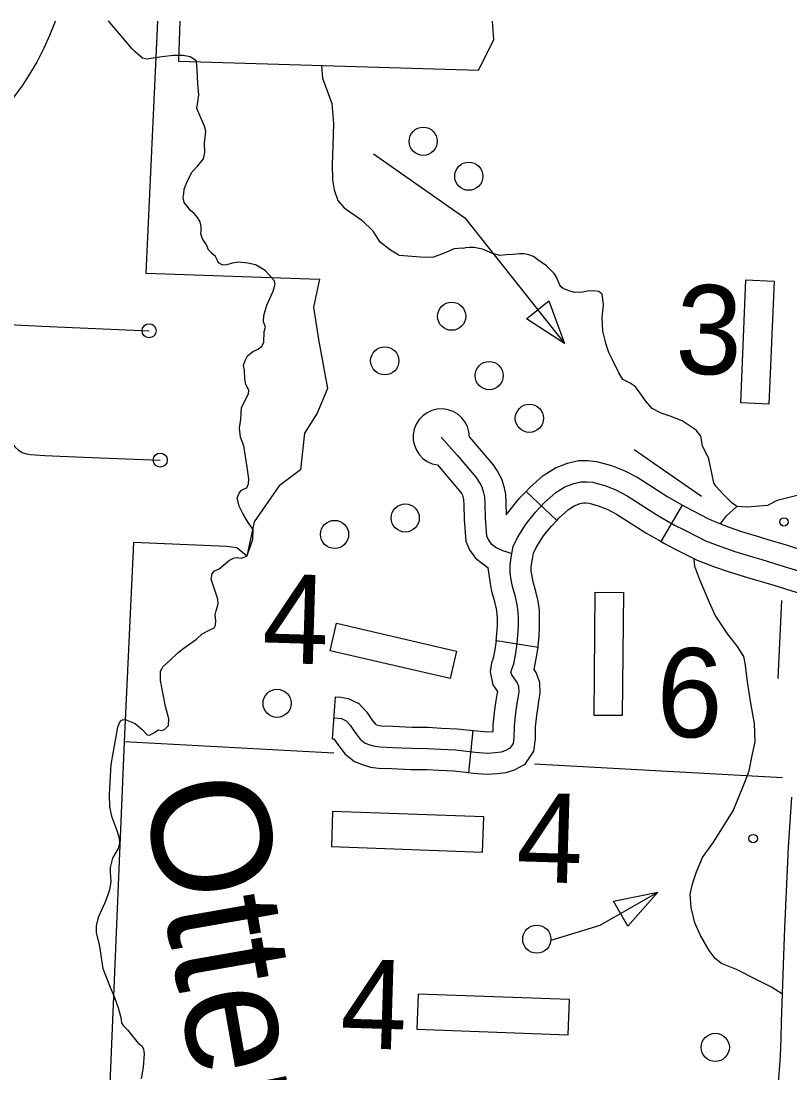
# Model space of a CAD drawing. Extents: x 653372 to 905732, y 627442 to 787275.
# Drawn here: x 690649 to 693379, y 783537 to 787275 of the extents above; entities that cross this region are included whole.
import ezdxf

# ---------------------------------------------------------------- set-up
doc = ezdxf.new("R2010")
doc.units = 0
for name, color, linetype in [('10', 7, 'Continuous'), ('21', 7, 'Continuous'), ('31', 7, 'Continuous'), ('32', 7, 'Continuous'), ('33', 7, 'Continuous'), ('35', 7, 'Continuous'), ('5', 7, 'Continuous'), ('56', 7, 'Continuous'), ('57', 7, 'Continuous'), ('6', 7, 'Continuous')]:
    doc.layers.add(name, color=color, linetype=linetype)

msp = doc.modelspace()

# ---------------------------------------------------------------- linework, layer by layer
at = {"layer": '10'}
msp.add_lwpolyline([(690769.4, 787274.7), (690767.2, 787267.6), (690749.8, 787223.6), (690729.5, 787178.2), (690705, 787129.1), (690682.6, 787091.5), (690651.9, 787044.5), (690619.9, 787000.7)], dxfattribs=at)
at = {"layer": '21'}
for p, q in [((691212.6, 787274.7), (691208.3, 787131.8)), ((692327.7, 787208.2), (692323.3, 787274.7)), ((692273.6, 787099.8), (692327.7, 787208.2)), ((691208.3, 787131.8), (692273.6, 787099.8))]:
    msp.add_line(p, q, dxfattribs=at)
at = {"layer": '31'}
for points in [[(693358.7, 783986.7), (693360.8, 784051.6), (693374.2, 784339.4), (693385.6, 784516.3)], [(693335.8, 783461.2), (693337.2, 783484.8), (693345.3, 783596.8), (693348.1, 783659.5), (693349.8, 783717.8), (693358.7, 783986.7)]]:
    msp.add_lwpolyline(points, dxfattribs=at)
at = {"layer": '32'}
for p, q in [((692550.9, 785500.1), (692442.1, 785603.3)), ((692921.4, 785424.8), (692997.3, 785554.2)), ((692484.9, 785048.4), (692336.7, 785071.8)), ((691755.2, 784724.1), (691765.6, 784873.7)), ((692238.6, 784604.2), (692254.6, 784753.3))]:
    msp.add_line(p, q, dxfattribs=at)
for points in [[(692141, 785796.3), (692197, 785731.5), (692264.4, 785652.3), (692277.2, 785634.1), (692285.6, 785619), (692290.3, 785602.5), (692294.2, 785583.8), (692295.7, 785558.3), (692297.1, 785507.7), (692301.9, 785445.2), (692307.5, 785432.4), (692317.5, 785418), (692335.6, 785404.1), (692358.3, 785393.8), (692377.4, 785387.3), (692392.1, 785383.1)], [(692241, 785795.5), (692323.7, 785698.3), (692340.7, 785674.1), (692355.4, 785648), (692363.2, 785620.5), (692368.8, 785593.7), (692370.6, 785561.5), (692371.8, 785520.1)], [(692442.1, 785603.3), (692455.3, 785617.2), (692502.4, 785659.8), (692546.5, 785686.6), (692589.1, 785703.4), (692628.1, 785712.5), (692661.2, 785712.7), (692692.7, 785709.5), (692714.4, 785703.7), (692745.4, 785695.2), (692792.6, 785676.9), (692839.4, 785652.2), (692946, 785584.3), (692997.3, 785554.2)], [(692127.7, 785697.2), (692205, 785606.3), (692213.6, 785594.1), (692215.9, 785590), (692217.5, 785584.6), (692219.7, 785574), (692220.7, 785555), (692222.2, 785503.8), (692228.1, 785426.9), (692241.6, 785395.8), (692262.5, 785365.7), (692307.1, 785331.4)], [(692391.2, 784951.7), (692388, 784960), (692391.3, 784971.8), (692398.5, 784990.8), (692404.6, 785021.1), (692411.1, 785061.8), (692413.5, 785092.9), (692415.2, 785124), (692415.2, 785150), (692414.4, 785174.5), (692410.8, 785199.9), (692404.2, 785229), (692394.1, 785265), (692389.7, 785288.9), (692385.9, 785312.7), (692385.1, 785332.8), (692385.3, 785343.8), (692392.1, 785383.1), (692396.9, 785407.4), (692412, 785439.4), (692442.4, 785488.3), (692475.6, 785529.6), (692507.8, 785563.5), (692547.4, 785599.5), (692580, 785619.2), (692611.5, 785631.6), (692636.9, 785637.5), (692657.7, 785637.7), (692679.2, 785635.5), (692694.6, 785631.3), (692721.9, 785623.8), (692761.5, 785608.5), (692801.7, 785587.3), (692906.9, 785520.3), (692969.6, 785483.5), (693003.3, 785466.2), (693054.4, 785440.1), (693079.3, 785428.2), (693133.6, 785407.3), (693183.6, 785389.5), (693237.8, 785373.2), (693279, 785360.8), (693343.7, 785341.6), (693456.2, 785307)], [(692371.8, 785520.1), (692419, 785579), (692442.1, 785603.3)], [(692550.9, 785500.1), (692560.2, 785509.8), (692592.5, 785539.1), (692613.4, 785551.8), (692633.9, 785559.8), (692645.7, 785562.6), (692654.2, 785562.6), (692665.6, 785561.5), (692674.9, 785559), (692698.3, 785552.5), (692730.3, 785540.2), (692763.9, 785522.4), (692867.8, 785456.3), (692921.4, 785424.8)], [(692997.3, 785554.2), (693005.8, 785549.2), (693037.5, 785532.9), (693087.6, 785507.4), (693109, 785497.2), (693159.7, 785477.6), (693207, 785460.7), (693259.4, 785445), (693300.5, 785432.7), (693365.4, 785413.4), (693429.1, 785393.8)], [(692484.9, 785048.4), (692485.6, 785053), (692488.3, 785087.9), (692490.1, 785121.9), (692490.2, 785151.1), (692489.3, 785181.1), (692484.6, 785213.5), (692477, 785247.3), (692467.3, 785282), (692463.6, 785301.6), (692460.7, 785320.2), (692460.1, 785333.5), (692460.2, 785336.4), (692465.9, 785369.4), (692468.7, 785383.8), (692478, 785403.5), (692503.7, 785444.8), (692532.1, 785480.2), (692550.9, 785500.1)], [(692921.4, 785424.8), (692933.5, 785417.8), (692969.1, 785399.4), (693021.3, 785372.8), (693049.6, 785359.3), (693107.5, 785337), (693160.2, 785318.2), (693216.3, 785301.3), (693257.6, 785288.9), (693322, 785269.8), (693424.2, 785238.4)], [(692336.5, 785070.5), (692338.6, 785097.8), (692340.2, 785126.1), (692340.2, 785148.9), (692339.6, 785167.9), (692336.9, 785186.2), (692331.5, 785210.7), (692321, 785247.9), (692315.7, 785276.1), (692307.1, 785331.4)], [(692254.6, 784753.3), (692268.1, 784751.9), (692305.7, 784748.7), (692325.5, 784749.8), (692325.5, 784773.6), (692331.1, 784827.3), (692336.5, 784860.6), (692339.5, 784881.6), (692341.4, 784892.7), (692324.9, 784915.4), (692315.7, 784962.5), (692320, 784995.3), (692326.2, 785011.7), (692330.8, 785034.4), (692336.7, 785071.8)], [(692238.6, 784604.2), (692253.8, 784602.6), (692303.6, 784598.4), (692339.5, 784600.4), (692371.1, 784604.5), (692400.5, 784614), (692438.6, 784634.1), (692470.3, 784680.1), (692475.4, 784722.3), (692475.5, 784765.6), (692479.9, 784807.6), (692484.7, 784838), (692487.7, 784858.3), (692492.4, 784886.1), (692491.1, 784924), (692477.9, 784960.2), (692470.8, 784969.9), (692478.5, 785007.8), (692484.9, 785048.4)], [(691760.4, 784798.9), (691775.2, 784797.9), (691787, 784795.7), (691803.3, 784788.1), (691817.1, 784772.9), (691834.1, 784747.5), (691853.5, 784722.6), (691870.2, 784709.1), (691887.2, 784702.7), (691904.8, 784697.4), (691924.3, 784695), (691967.5, 784693.7), (692034.9, 784690.5), (692092.3, 784690), (692137.8, 784687.4), (692191.6, 784684.6), (692260.9, 784677.2), (692304.7, 784673.5), (692332.5, 784675.1), (692354.5, 784678), (692371.3, 784683.4), (692387.3, 784691.8), (692398.1, 784707.5), (692400.4, 784727), (692400.5, 784769.6), (692405.5, 784817.4), (692410.6, 784849.3), (692413.6, 784869.9), (692417.2, 784891.1), (692416.6, 784909.5), (692411.1, 784924.5), (692391.2, 784951.7)], [(691765.6, 784873.7), (691784.5, 784872.4), (691809.8, 784867.8), (691848.7, 784849.7), (691876.4, 784819.2), (691894.9, 784791.5), (691907.3, 784775.6), (691908, 784775), (691911.3, 784773.8), (691920.2, 784771.1), (691929.9, 784769.9), (691970.4, 784768.7), (692037, 784765.5), (692094.8, 784765), (692141.9, 784762.3), (692197.6, 784759.4), (692254.6, 784753.3)], [(691755.2, 784724.1), (691759.7, 784723.8), (691773.3, 784703.5), (691799.6, 784669.7), (691832.4, 784643.2), (691863.1, 784631.6), (691889.4, 784623.7), (691918.6, 784620.2), (691964.6, 784618.8), (692032.7, 784615.6), (692089.9, 784615), (692133.8, 784612.6), (692185.7, 784609.9), (692238.6, 784604.2)]]:
    msp.add_lwpolyline(points, dxfattribs=at)
msp.add_arc((692141, 785796.3), 100, 359.5321, 262.3455, dxfattribs=at)
at = {"layer": '33'}
for points in [[(690025.1, 786223.4), (690203.4, 786212.1), (690488.1, 786201.9), (690722.1, 786189.9), (691103.1, 786174.1)], [(690184.7, 785935.5), (690300.1, 785927.8), (690394.5, 785922.4), (690431.9, 785920.8), (690453.8, 785917.1), (690483.8, 785908.7), (690515.4, 785894.3), (690537.9, 785877.6), (690565.1, 785852.8), (690582.9, 785829.2), (690599.6, 785803.2), (690609.6, 785784.7), (690625.9, 785761.7), (690639, 785749.8), (690652.8, 785741.4), (690667.6, 785736.9), (690681.6, 785734.5), (690732.8, 785731), (690870.1, 785725.3), (691142.9, 785714.7)]]:
    msp.add_lwpolyline(points, dxfattribs=at)
for centre in [(691103.1, 786174.1), (691142.9, 785714.7)]:
    msp.add_circle(centre, 25, dxfattribs=at)
at = {"layer": '35'}
for points in [[(691042.9, 787175.8), (690963.6, 787269.6), (690958.5, 787274.7)], [(691263.1, 786590.8), (691250.7, 786600.9), (691238.5, 786616.8), (691228.2, 786629.8), (691223.9, 786647.4), (691226.3, 786662), (691227.7, 786677.5), (691239.3, 786706.7), (691256.8, 786738.3), (691276.9, 786760.1), (691296.2, 786784.9), (691300.7, 786807.1), (691299.8, 786840.3), (691304.9, 786883), (691299.7, 786901.6), (691286.9, 786930.3), (691273.3, 786963.8), (691276, 786988.1), (691279.6, 787012.3), (691276.9, 787051.3), (691274.6, 787103), (691271.5, 787132.3), (691262, 787139.4), (691248.6, 787147.6), (691224.4, 787152.3), (691188.4, 787152.4), (691149.3, 787147.7), (691109.4, 787141.3), (691096.7, 787138.7), (691080.2, 787143.1), (691053.4, 787165.2), (691042.9, 787175.8)], [(691715.8, 787116.6), (691719.3, 787072.1), (691752.7, 786981.5), (691758.3, 786911.2), (691755.9, 786831.4), (691754, 786765.6), (691755.2, 786711), (691760, 786674.8), (691773.5, 786637.4), (691796.1, 786611.4), (691858.7, 786566.9)], [(691450.9, 785616), (691456.2, 785630.5), (691457.7, 785648), (691451.2, 785689.1), (691439.8, 785764.9), (691428.1, 785795.5), (691424.2, 785827.7), (691429.1, 785859.7), (691431.3, 785900.6), (691445.8, 785930.3), (691456.1, 785950.5), (691457.5, 785963.1), (691446.4, 785982.9), (691443.1, 786002.5), (691442, 786032.7), (691438.7, 786051.3), (691444.1, 786068.7), (691453.3, 786085), (691472.3, 786101), (691490.1, 786108.2), (691504, 786119.5), (691511.3, 786132.9), (691511.4, 786171.3), (691516.8, 786186.7), (691509.6, 786206.4), (691510.2, 786227.8), (691521, 786264.5), (691544, 786314.5), (691550.6, 786339.6), (691547, 786352.4), (691530.1, 786373.3), (691516, 786388.4), (691481.5, 786407.9), (691453.5, 786414.6), (691421.4, 786417.5), (691398, 786414.3), (691379.3, 786408), (691364.7, 786407.5), (691350.3, 786415.7), (691346.7, 786423.6), (691339.3, 786437.5), (691325, 786449.6), (691325.1, 786451.6), (691314.7, 786461.6), (691307.4, 786479.4), (691292.5, 786501.2), (691287.2, 786518), (691288.5, 786530.6), (691288, 786544.2), (691284.6, 786560.9), (691276.3, 786575.7), (691263.1, 786590.8)], [(691991.5, 786441.2), (691984.2, 786445.8), (691960.4, 786460.8), (691923.9, 786489.1), (691899, 786528.4), (691858.7, 786566.9)], [(693109.4, 785633.9), (693090.7, 785719.4), (693068.4, 785765.1), (693063.4, 785799.6), (693046.3, 785820.3), (693021.9, 785837.6), (692996.3, 785853.8), (692954.2, 785870.4), (692922.5, 785880.9), (692889.9, 785898.4), (692865.8, 785925.2), (692845.4, 785955.4), (692829.5, 785976.1), (692812.1, 785988.4), (692800.4, 785993.5), (692786.4, 786001.1), (692771.7, 786025.2), (692748.8, 786070.9), (692736.6, 786097.3), (692726.2, 786125.5), (692714.6, 786173.2), (692711.9, 786220.7), (692717.4, 786266.7), (692713.5, 786295.9), (692712, 786303.6), (692700.4, 786313.5), (692681, 786316.4), (692659, 786315.3), (692644.1, 786311.6), (692615.6, 786310.1), (692593.9, 786315.5), (692574, 786323.8), (692567.1, 786330.5), (692562.6, 786336.6), (692556.4, 786349.8), (692550.9, 786361.8), (692541.9, 786378), (692514.3, 786404.4), (692484.1, 786426), (692468.5, 786437.7), (692452.1, 786444.1), (692435.6, 786447), (692419, 786447.5), (692396.4, 786445.2), (692371.5, 786444.2), (692349, 786441.3), (692322.5, 786449.2), (692287.5, 786463.9), (692269.2, 786468), (692257.4, 786469.5), (692240.9, 786470), (692227.2, 786468.7), (692218.8, 786466.5), (692215.7, 786467.8), (692186.6, 786465.1), (692151.8, 786449.6), (692112.9, 786436), (692082.6, 786434.5), (691991.5, 786441.2)], [(693446.8, 785604.1), (693409.7, 785590.3), (693334.5, 785571.3), (693299.6, 785553.5), (693225.9, 785547.4), (693190.5, 785549.5), (693173.1, 785563), (693142, 785593.6), (693115.6, 785621.6), (693109.4, 785633.9)], [(691024, 784790), (691053.9, 784778.4), (691078.5, 784757.2), (691096.5, 784738.1), (691106.2, 784736.9), (691123, 784747.1), (691136, 784756.4), (691145.6, 784753.2), (691157.4, 784756.8), (691172.5, 784771.9), (691173.2, 784795.3), (691161.8, 784839.4), (691144.1, 784931.5), (691144.2, 784964.6), (691153.4, 784980.9), (691176.5, 785002.6), (691206.5, 785030.9), (691231.4, 785049.7), (691271.2, 785077.7), (691292.3, 785097.5), (691319, 785111.3), (691333.8, 785118.6), (691338.9, 785128.2), (691340.4, 785143.7), (691338.1, 785164.3), (691341.4, 785178.8), (691349, 785203.2), (691347.6, 785220.8), (691332.4, 785267), (691323.4, 785291.6), (691326.9, 785310), (691335, 785320.5), (691352.7, 785328.7), (691374.7, 785346.6), (691388.7, 785358.8), (691402.6, 785366.2), (691414.3, 785367.8), (691429.8, 785366.4), (691450.6, 785372.7), (691463.2, 785408.2), (691471.7, 785433.3), (691472.8, 785467.3), (691455, 785493.2), (691437.4, 785522.9), (691423.7, 785550.6), (691415.8, 785580.1), (691423.1, 785597.4), (691430.2, 785606.9), (691441.1, 785612.4), (691450.9, 785616)], [(693132.2, 785488.2), (693153.8, 785516.5), (693190.5, 785549.5)], [(693353.1, 783817.2), (693314.2, 783841.9), (693262.3, 783867.2), (693189.4, 783904.3), (693136.7, 783926), (693113.6, 783943.9), (693092.5, 783972.3), (693061.6, 784025.4), (693041, 784070.5), (693028.4, 784124.6), (693025.1, 784171.5), (693032.7, 784208.6), (693047.9, 784251.3), (693069.3, 784302.3), (693107.6, 784356.8), (693177.3, 784468.5), (693212.3, 784551.8), (693221.3, 784576.4), (693234.9, 784610.7), (693245.4, 784664.8), (693255.7, 784713.4), (693253, 784778.7), (693240.9, 784851.3), (693229, 784927.1), (693221.3, 784985.4), (693215.1, 785016.4), (693192.5, 785052.6), (693158.3, 785096.3), (693114.1, 785163.5), (693094.1, 785208.4), (693059.8, 785289.2), (693041.1, 785335.9), (693039.5, 785364.1)], [(691024, 784790), (691009.5, 784791.4), (691000.6, 784786.8), (690991.2, 784765.7), (690967.4, 784633.3), (690961.3, 784526.2), (690962.9, 784481.8), (690969.8, 784449.1), (690987, 784401.4), (690996.1, 784375.5), (690997, 784372.5), (690998.4, 784352.8), (690993.9, 784334.2), (690973.1, 784299.4), (690965.3, 784267.2), (690964.8, 784250.5), (690967.7, 784216.9), (690962.9, 784187.5), (690955.4, 784166.1), (690945.8, 784141.8), (690922.6, 784089.3), (690915.8, 784060), (690915, 784034.4), (690925.6, 783992.7), (690938.7, 783907.6), (690962.5, 783847.9), (690979.9, 783805), (690993.6, 783768.2), (691003.4, 783733.5), (691004.8, 783714.7), (691011.4, 783705.7), (691026.7, 783690.4), (691039.9, 783673.3), (691055.1, 783654.1), (691064.6, 783643), (691079, 783631.8), (691083.7, 783621.8), (691086.1, 783605), (691082.7, 783556.9), (691075.6, 783515.7)]]:
    msp.add_lwpolyline(points, dxfattribs=at)
at = {"layer": '5'}
for points in [[(691759.8, 784672.6), (691014.7, 784713.5)], [(693352.7, 784585), (692472.2, 784633.4)]]:
    msp.add_lwpolyline(points, dxfattribs=at)
at = {"layer": '56'}
for p, q in [((692443.6, 786216.9), (692523.5, 786280.3)), ((692523.5, 786280.3), (692578.6, 786128.8)), ((692578.6, 786128.8), (692443.6, 786216.9)), ((692752.3, 784147.3), (692910.3, 784179.5)), ((692910.3, 784179.5), (692803.2, 784058.9)), ((692803.2, 784058.9), (692752.3, 784147.3))]:
    msp.add_line(p, q, dxfattribs=at)
for points in [[(691900.4, 786803.4), (692224.6, 786575.1), (692578.6, 786128.8)], [(692825.5, 785752.3), (693065.5, 785586.2)], [(693349.8, 785215.7), (693336.9, 784938.9)], [(692531.2, 784009), (692705.4, 784061.3), (692910.3, 784179.5)]]:
    msp.add_lwpolyline(points, dxfattribs=at)
for points in [[(693223, 786354.8), (693323, 786350.5), (693304.3, 785913.4), (693204.4, 785917.7)], [(692687.7, 785244.9), (692787.7, 785243.9), (692783.5, 784806.5), (692683.5, 784807.4)], [(692195.3, 785035.9), (692172.8, 784938.5), (691746.6, 785037.1), (691769.1, 785134.6)]]:
    msp.add_lwpolyline(points, close=True, dxfattribs=at)
for centre, radius in [((692076.8, 786847.4), 50), ((692238.6, 786723.3), 50), ((692177.9, 786225.8), 50), ((691940.2, 786067.3), 50), ((692311.2, 786014.7), 50), ((692454, 785863.1), 50), ((692013, 785508.8), 50), ((691762, 785450.4), 50), ((693358.2, 785494.9), 15), ((691557.9, 784850.2), 50), ((693248.7, 784369.6), 15), ((692480.1, 784012.1), 50), ((693114.1, 783627.6), 50)]:
    msp.add_circle(centre, radius, dxfattribs=at)
at = {"layer": '57'}
for p, q in [((691755.2, 784465.8), (691750.7, 784340.9)), ((692292.4, 784446.4), (691755.2, 784465.8)), ((692287.9, 784321.5), (692292.4, 784446.4)), ((691750.7, 784340.9), (692287.9, 784321.5)), ((692059, 783816.9), (692054.5, 783692)), ((692596.1, 783797.5), (692059, 783816.9)), ((692591.6, 783672.6), (692596.1, 783797.5)), ((692054.5, 783692), (692591.6, 783672.6))]:
    msp.add_line(p, q, dxfattribs=at)
at = {"layer": '6'}
for points in [[(691132.9, 787274.7), (691091.6, 786379.3)], [(691091.6, 786379.3), (691708.4, 786357.1), (691687, 786258.1), (691704.6, 786143.2), (691737.2, 785968.4), (691699.8, 785881), (691655.6, 785810.5), (691641.3, 785680.3), (691565.5, 785622.7), (691476.9, 785494.9), (691450.6, 785372.7), (691415.3, 785403.1), (691379.3, 785407.9), (691047.4, 785422.1), (691014.7, 784713.5), (690941.2, 782961.2), (691464.6, 782937.9), (691411.6, 782043.7), (692020.6, 782007.6), (691955.6, 780672.3), (693169, 780626.9)]]:
    msp.add_lwpolyline(points, dxfattribs=at)

# ---------------------------------------------------------------- texts
at = {"layer": '35'}
msp.add_text('Otter', height=422.4, rotation=279.9612, dxfattribs=at).set_placement((691079.4, 784557.8))
at = {"layer": '56'}
for s, p in [('3', (692969.7, 786023.3)), ('6', (692901.2, 784733.4))]:
    msp.add_text(s, height=316.8, rotation=358.28, dxfattribs=at).set_placement(p)
at = {"layer": '57'}
for p in [(691502.4, 784995.2), (692405, 784217.4), (691780, 783626.4)]:
    msp.add_text('4', height=316.8, rotation=358.28, dxfattribs=at).set_placement(p)

doc.saveas('drawing.dxf')
